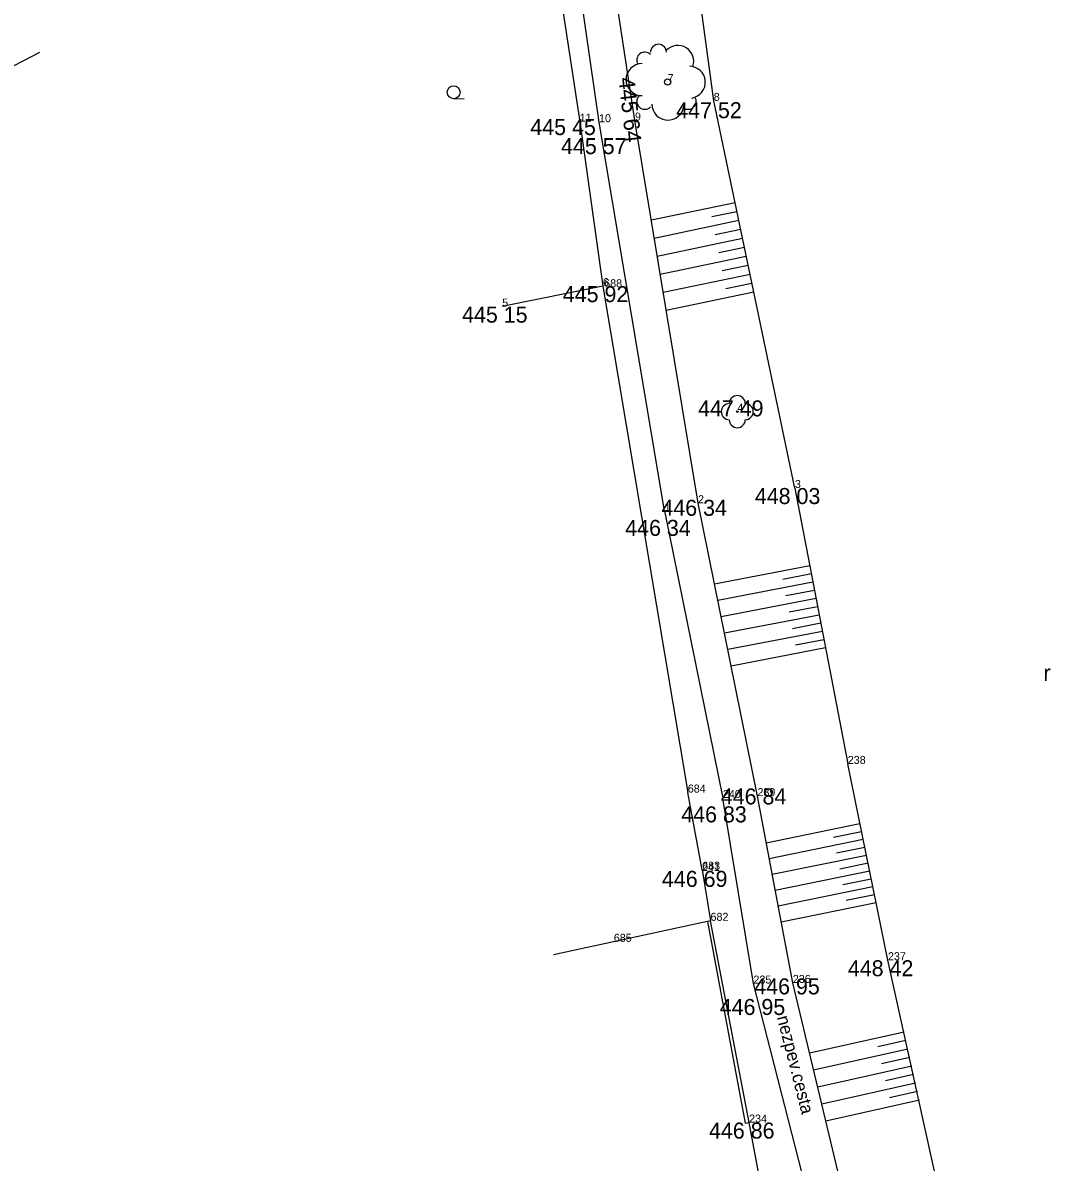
# Model space of a CAD drawing. Extents: x -559180 to -551373, y -1076947 to -1072071.
# Drawn here: x -553885.4 to -553821.2, y -1074294.7 to -1074223.5 of the extents above; entities that cross this region are included whole.
import ezdxf

# ---------------------------------------------------------------- set-up
doc = ezdxf.new("R2010")
doc.units = 0
for name, color, linetype in [('12_PLOTY', 7, 'Continuous'), ('17_KOMUNIKACE', 7, 'Continuous'), ('1_VODA_ZN', 7, 'Continuous'), ('26_SRAFY', 7, 'Continuous'), ('27_HRANA_PATA', 7, 'Continuous'), ('34_ZELEN', 7, 'Continuous'), ('3_BODY', 7, 'Continuous'), ('45_ZN_KULTURY', 7, 'Continuous'), ('52_POPIS_UCELOVY', 7, 'Continuous'), ('6_VYSKY', 7, 'Continuous'), ('NNnadzemní', 7, 'Continuous')]:
    doc.layers.add(name, color=color, linetype=linetype)

# ---------------------------------------------------------------- blocks, each defined once
blk = doc.blocks.new('STL')
at = {"layer": '34_ZELEN'}
blk.add_circle((0, 0), 0.05, dxfattribs=at)
for centre, start, end in [((0, 0.5), 0, 180), ((-0.5, 0), 90, 270), ((0.5, 0), 270, 90), ((0, -0.5), 180, 0)]:
    blk.add_arc(centre, 0.5, start, end, dxfattribs=at)
blk = doc.blocks.new('STLS')
at = {"layer": '34_ZELEN'}
blk.add_circle((0, 0), 0.2, dxfattribs=at)
for centre, radius, start, end in [((-0.571, 1.853), 0.5, 0, 180), ((0.636, 1.281), 1, 341.22932, 135), ((-1.425, 1.366), 0.5, 45, 210.43255), ((-1.599, 0.146), 1, 90, 270), ((1.356, -0.015), 1, 279.52997, 90), ((-1.424, -1.207), 0.5, 135, 315), ((0.019, -1.381), 1, 180, 353.84032), ((1.283, -1.208), 0.5, 234.37768, 31.04793)]:
    blk.add_arc(centre, radius, start, end, dxfattribs=at)
blk = doc.blocks.new('ZAHRAD')
at = {"layer": '45_ZN_KULTURY'}
blk.add_line((0, 0), (0.65, 0.003), dxfattribs=at)
blk.add_circle((0, 0.403), 0.403, dxfattribs=at)
blk = doc.blocks.new('ROLE')
at = {"layer": '45_ZN_KULTURY'}
blk.add_text('r', height=1, dxfattribs=at).set_placement((0, 0.048))
blk = doc.blocks.new('POINT_DISPLAY')
blk.add_line((0, 0), (0, 0))

msp = doc.modelspace()

# ---------------------------------------------------------------- linework, layer by layer
at = {"layer": '12_PLOTY'}
for p, q in [((-553853.22, -1074212.6), (-553850.62, -1074229.7)), ((-553850.62, -1074229.7), (-553849.17, -1074239.97)), ((-553849.17, -1074239.97), (-553855.46, -1074241.25)), ((-553849.17, -1074239.97), (-553843.87, -1074271.6)), ((-553842.97, -1074276.42), (-553843.87, -1074271.6)), ((-553842.97, -1074276.42), (-553842.45, -1074279.61)), ((-553842.45, -1074279.61), (-553852.254, -1074281.736)), ((-553842.642, -1074279.652), (-553840.285, -1074292.255)), ((-553840.04, -1074292.21), (-553842.45, -1074279.61)), ((-553840.285, -1074292.255), (-553840.04, -1074292.21)), ((-553839.43, -1074295.43), (-553840.04, -1074292.21))]:
    msp.add_line(p, q, dxfattribs=at)
at = {"layer": '17_KOMUNIKACE'}
for p, q in [((-553849.41, -1074229.73), (-553852.4, -1074208.75)), ((-553847.17, -1074229.63), (-553850.41, -1074208.4)), ((-553843.23, -1074253.53), (-553847.17, -1074229.63)), ((-553845.32, -1074254), (-553849.41, -1074229.73)), ((-553839.52, -1074271.82), (-553843.23, -1074253.53)), ((-553845.32, -1074254), (-553841.68, -1074271.94)), ((-553839.77, -1074283.53), (-553841.68, -1074271.94)), ((-553837.31, -1074283.49), (-553839.52, -1074271.82)), ((-553835.11, -1074301.75), (-553839.77, -1074283.53)), ((-553833.06, -1074301.27), (-553837.31, -1074283.49))]:
    msp.add_line(p, q, dxfattribs=at)
at = {"layer": '26_SRAFY'}
for p, q in [((-553846.147, -1074235.836), (-553840.921, -1074234.74)), ((-553842.378, -1074235.63), (-553840.803, -1074235.3)), ((-553845.961, -1074236.965), (-553840.686, -1074235.859)), ((-553842.158, -1074236.752), (-553840.569, -1074236.418)), ((-553845.775, -1074238.094), (-553840.451, -1074236.978)), ((-553841.938, -1074237.874), (-553840.334, -1074237.537)), ((-553845.589, -1074239.223), (-553840.217, -1074238.097)), ((-553841.718, -1074238.996), (-553840.1, -1074238.656)), ((-553845.402, -1074240.352), (-553839.982, -1074239.216)), ((-553845.216, -1074241.481), (-553839.748, -1074240.334)), ((-553841.498, -1074240.117), (-553839.865, -1074239.775)), ((-553842.211, -1074258.553), (-553836.255, -1074257.412)), ((-553837.941, -1074258.267), (-553836.156, -1074257.925)), ((-553842.003, -1074259.577), (-553836.058, -1074258.439)), ((-553841.796, -1074260.601), (-553835.861, -1074259.465)), ((-553837.742, -1074259.293), (-553835.96, -1074258.952)), ((-553837.542, -1074260.319), (-553835.763, -1074259.978)), ((-553841.588, -1074261.626), (-553835.665, -1074260.491)), ((-553837.342, -1074261.344), (-553835.566, -1074261.004)), ((-553841.38, -1074262.65), (-553835.468, -1074261.518)), ((-553837.142, -1074262.37), (-553835.37, -1074262.031)), ((-553841.172, -1074263.674), (-553835.272, -1074262.544)), ((-553838.969, -1074274.729), (-553833.118, -1074273.531)), ((-553838.782, -1074275.718), (-553832.916, -1074274.517)), ((-553834.775, -1074274.384), (-553833.017, -1074274.024)), ((-553834.577, -1074275.37), (-553832.815, -1074275.01)), ((-553838.595, -1074276.706), (-553832.715, -1074275.503)), ((-553838.407, -1074277.695), (-553832.513, -1074276.488)), ((-553834.38, -1074276.357), (-553832.614, -1074275.996)), ((-553834.182, -1074277.344), (-553832.412, -1074276.981)), ((-553838.22, -1074278.684), (-553832.311, -1074277.474)), ((-553833.985, -1074278.33), (-553832.21, -1074277.967)), ((-553838.033, -1074279.673), (-553832.109, -1074278.46)), ((-553836.265, -1074287.863), (-553830.365, -1074286.535)), ((-553832.014, -1074287.464), (-553830.246, -1074287.066)), ((-553836.012, -1074288.921), (-553830.126, -1074287.597)), ((-553835.759, -1074289.98), (-553829.888, -1074288.658)), ((-553831.77, -1074288.525), (-553830.007, -1074288.128)), ((-553831.527, -1074289.585), (-553829.768, -1074289.189)), ((-553835.506, -1074291.038), (-553829.649, -1074289.72)), ((-553835.253, -1074292.096), (-553829.41, -1074290.782)), ((-553831.284, -1074290.646), (-553829.529, -1074290.251))]:
    msp.add_line(p, q, dxfattribs=at)
at = {"layer": '27_HRANA_PATA'}
for p, q in [((-553842.25, -1074228.4), (-553845.04, -1074207.81)), ((-553837.18, -1074252.58), (-553842.25, -1074228.4)), ((-553837.18, -1074252.58), (-553833.88, -1074269.81)), ((-553831.37, -1074282.07), (-553833.88, -1074269.81))]:
    msp.add_line(p, q, dxfattribs=at)
msp.add_lwpolyline([(-553825.72, -1074307.18), (-553826.719, -1074303.148), (-553831.37, -1074282.07)], dxfattribs=at)
at = {"layer": 'NNnadzemní'}
msp.add_line((-553901.235, -1074234.038), (-553884.333, -1074225.365), dxfattribs=at)

# ---------------------------------------------------------------- block references
at = {"layer": '1_VODA_ZN'}
for p in [(-553845.13, -1074227.22), (-553842.25, -1074228.4), (-553850.62, -1074229.7), (-553847.17, -1074229.63), (-553849.41, -1074229.73), (-553849.17, -1074239.97), (-553849.09, -1074240.04), (-553847.836, -1074239.9), (-553855.46, -1074241.25), (-553840.78, -1074247.81), (-553843.697, -1074248.891), (-553837.18, -1074252.58), (-553843.23, -1074253.53), (-553845.32, -1074254), (-553833.88, -1074269.81), (-553843.87, -1074271.6), (-553841.68, -1074271.94), (-553839.52, -1074271.82), (-553842.98, -1074276.49), (-553842.97, -1074276.42), (-553842.45, -1074279.61), (-553848.49, -1074280.92), (-553831.37, -1074282.07), (-553839.77, -1074283.53), (-553837.31, -1074283.49), (-553840.04, -1074292.21)]:
    msp.add_blockref('POINT_DISPLAY', p, dxfattribs=at)
at = {"layer": '34_ZELEN'}
for name, p in [('STLS', (-553845.13, -1074227.22)), ('STL', (-553840.78, -1074247.81))]:
    msp.add_blockref(name, p, dxfattribs=at)
at = {"layer": '45_ZN_KULTURY'}
for name, p in [('ZAHRAD', (-553858.489, -1074228.262)), ('ROLE', (-553821.664, -1074264.67))]:
    msp.add_blockref(name, p, dxfattribs=at)

# ---------------------------------------------------------------- texts
at = {"layer": '3_BODY'}
for s, p in [('7', (-553845.13, -1074227.22)), ('8', (-553842.25, -1074228.4)), ('11', (-553850.62, -1074229.7)), ('10', (-553849.41, -1074229.73)), ('9', (-553847.17, -1074229.63)), ('6', (-553849.17, -1074239.97)), ('688', (-553849.09, -1074240.04)), ('5', (-553855.46, -1074241.25)), ('4', (-553840.78, -1074247.81)), ('3', (-553837.18, -1074252.58)), ('2', (-553843.23, -1074253.53)), ('1', (-553845.32, -1074254)), ('238', (-553833.88, -1074269.81)), ('684', (-553843.87, -1074271.6)), ('240', (-553841.68, -1074271.94)), ('239', (-553839.52, -1074271.82)), ('683', (-553842.97, -1074276.42)), ('241', (-553842.98, -1074276.49)), ('682', (-553842.45, -1074279.61)), ('685', (-553848.49, -1074280.92)), ('237', (-553831.37, -1074282.07)), ('235', (-553839.77, -1074283.53)), ('236', (-553837.31, -1074283.49)), ('234', (-553840.04, -1074292.21))]:
    msp.add_text(s, height=0.5, dxfattribs=at).set_placement(p)
at = {"layer": '52_POPIS_UCELOVY'}
msp.add_text('nezpev.cesta', height=0.8, rotation=284.34659, dxfattribs=at).set_placement((-553838.313, -1074285.631))
at = {"layer": '6_VYSKY'}
msp.add_text('445 64', height=1, rotation=276.31956, dxfattribs=at).set_placement((-553848.199, -1074226.981))
for s, p in [('447 52', (-553844.592, -1074229.481)), ('445 45', (-553853.703, -1074230.534)), ('445 57', (-553851.786, -1074231.725)), ('445 92', (-553851.675, -1074240.97)), ('445 15', (-553857.965, -1074242.25)), ('447 49', (-553843.23, -1074248.106)), ('448 03', (-553839.685, -1074253.58)), ('446 34', (-553845.519, -1074254.313)), ('446 34', (-553847.777, -1074255.569)), ('446 84', (-553841.808, -1074272.339)), ('446 83', (-553844.28, -1074273.461)), ('446 69', (-553845.485, -1074277.49)), ('448 42', (-553833.875, -1074283.07)), ('446 95', (-553839.72, -1074284.205)), ('446 95', (-553841.876, -1074285.491)), ('446 86', (-553842.545, -1074293.21))]:
    msp.add_text(s, height=1, dxfattribs=at).set_placement(p)

doc.saveas('drawing.dxf')
